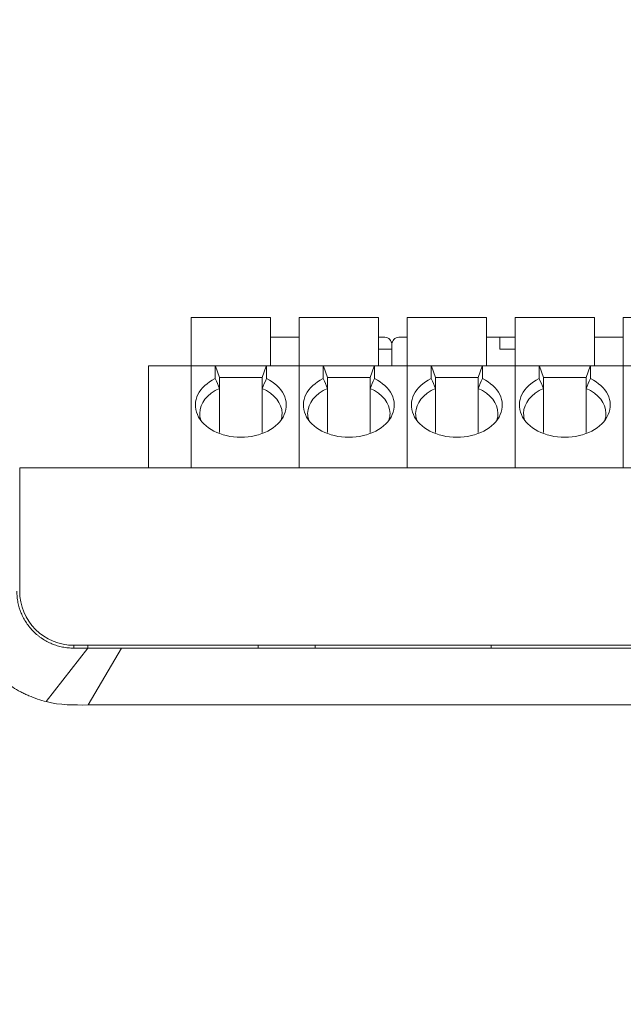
# Model space of a CAD drawing. Header units: millimetres. Extents: x -1114 to 1396, y -630 to 631.
# Tile 373 of 656: x -75 to -54, y 210 to 245. Entities that reach past the tile are written whole.
import ezdxf

# ---------------------------------------------------------------- set-up
doc = ezdxf.new("R2010")
doc.units = ezdxf.units.MM
doc.header["$MEASUREMENT"] = 0

msp = doc.modelspace()

# ---------------------------------------------------------------- linework, layer by layer
at = {"lineweight": 18}
for points, knots in [([(1038.9843, -629.7647), (1038.9843, -629.7647), (-1111.4882, -629.7647), (-1111.4882, -629.7647), (-1111.4882, -629.7647), (-1111.4882, -629.7647), (-1111.4882, 630.7883), (-1111.4882, 630.7883), (-1111.4882, 630.7883), (-1111.4882, 630.7883), (1038.9843, 630.7883), (1038.9843, 630.7883)], [0, 0, 0, 0, 0.3333333, 0.3333333, 0.3333333, 0.3333333, 0.6666667, 0.6666667, 0.6666667, 0.6666667, 1, 1, 1, 1]), ([(-62.053, 233.4268), (-62.053, 233.4931), (-62.0793, 233.5567), (-62.1262, 233.6036), (-62.1262, 233.6036), (-62.1731, 233.6505), (-62.2367, 233.6768), (-62.303, 233.6768)], [0, 0, 0, 0, 0.5, 0.5, 0.5, 0.5, 1, 1, 1, 1]), ([(-61.803, 233.6768), (-61.8693, 233.6768), (-61.9329, 233.6505), (-61.9798, 233.6036), (-61.9798, 233.6036), (-62.0266, 233.5567), (-62.053, 233.4931), (-62.053, 233.4268)], [0, 0, 0, 0, 0.5, 0.5, 0.5, 0.5, 1, 1, 1, 1]), ([(-68.2704, 232.2235), (-68.8511, 231.9441), (-69.1062, 231.4297), (-68.8996, 230.9551), (-68.8996, 230.9551), (-68.6929, 230.4805), (-68.0727, 230.1567), (-67.3704, 230.1567)], [0, 0, 0, 0, 0.5, 0.5, 0.5, 0.5, 1, 1, 1, 1]), ([(-67.3704, 230.1567), (-66.6681, 230.1567), (-66.0479, 230.4805), (-65.8413, 230.9551), (-65.8413, 230.9551), (-65.6346, 231.4297), (-65.8898, 231.9441), (-66.4704, 232.2235)], [0, 0, 0, 0, 0.5, 0.5, 0.5, 0.5, 1, 1, 1, 1]), ([(-64.4672, 232.2235), (-65.0478, 231.9441), (-65.303, 231.4297), (-65.0963, 230.9551), (-65.0963, 230.9551), (-64.8896, 230.4805), (-64.2694, 230.1567), (-63.5672, 230.1567)], [0, 0, 0, 0, 0.5, 0.5, 0.5, 0.5, 1, 1, 1, 1]), ([(-63.5672, 230.1567), (-62.8649, 230.1567), (-62.2447, 230.4805), (-62.038, 230.9551), (-62.038, 230.9551), (-61.8313, 231.4297), (-62.0865, 231.9441), (-62.6672, 232.2235)], [0, 0, 0, 0, 0.5, 0.5, 0.5, 0.5, 1, 1, 1, 1]), ([(-60.6639, 232.2235), (-61.2445, 231.9441), (-61.4997, 231.4297), (-61.293, 230.9551), (-61.293, 230.9551), (-61.0864, 230.4805), (-60.4662, 230.1567), (-59.7639, 230.1567)], [0, 0, 0, 0, 0.5, 0.5, 0.5, 0.5, 1, 1, 1, 1]), ([(-59.7639, 230.1567), (-59.0616, 230.1567), (-58.4414, 230.4805), (-58.2347, 230.9551), (-58.2347, 230.9551), (-58.0281, 231.4297), (-58.2832, 231.9441), (-58.8639, 232.2235)], [0, 0, 0, 0, 0.5, 0.5, 0.5, 0.5, 1, 1, 1, 1]), ([(-56.8606, 232.2235), (-57.4413, 231.9441), (-57.6965, 231.4297), (-57.4898, 230.9551), (-57.4898, 230.9551), (-57.2831, 230.4805), (-56.6629, 230.1567), (-55.9606, 230.1567)], [0, 0, 0, 0, 0.5, 0.5, 0.5, 0.5, 1, 1, 1, 1]), ([(-55.9606, 230.1567), (-55.2584, 230.1567), (-54.6382, 230.4805), (-54.4315, 230.9551), (-54.4315, 230.9551), (-54.2248, 231.4297), (-54.48, 231.9441), (-55.0606, 232.2235)], [0, 0, 0, 0, 0.5, 0.5, 0.5, 0.5, 1, 1, 1, 1]), ([(-74.2211, 220.8504), (-74.4313, 220.9059), (-74.6363, 220.9736), (-74.8339, 221.0581), (-74.8339, 221.0581), (-74.8833, 221.0792), (-74.9322, 221.1015), (-74.9807, 221.1246), (-74.9807, 221.1246), (-75.0292, 221.1478), (-75.0773, 221.172), (-75.1249, 221.1972), (-75.1249, 221.1972), (-75.2202, 221.2475), (-75.3138, 221.3018), (-75.4055, 221.3601), (-75.4055, 221.3601), (-75.4285, 221.3747), (-75.4513, 221.3896), (-75.474, 221.4046), (-75.474, 221.4046), (-75.4966, 221.4197), (-75.519, 221.4349), (-75.5413, 221.4504), (-75.5413, 221.4504), (-75.5858, 221.4813), (-75.6295, 221.513), (-75.6725, 221.5456), (-75.6725, 221.5456), (-75.7585, 221.6107), (-75.8414, 221.6789), (-75.9214, 221.7504), (-75.9214, 221.7504), (-76.0014, 221.8218), (-76.0785, 221.8964), (-76.1526, 221.9741), (-76.1526, 221.9741), (-76.2267, 222.0518), (-76.2979, 222.1326), (-76.3661, 222.2167), (-76.3661, 222.2167), (-76.4002, 222.2587), (-76.4335, 222.3016), (-76.466, 222.3452), (-76.466, 222.3452), (-76.4986, 222.3889), (-76.5301, 222.4331), (-76.5607, 222.4777), (-76.5607, 222.4777), (-76.6218, 222.5671), (-76.6789, 222.6585), (-76.7321, 222.7519), (-76.7321, 222.7519), (-76.7854, 222.8452), (-76.8348, 222.9406), (-76.8803, 223.0378), (-76.8803, 223.0378), (-76.9259, 223.1351), (-76.9676, 223.2344), (-77.0055, 223.3356), (-77.0055, 223.3356), (-77.0244, 223.3862), (-77.0423, 223.4373), (-77.0592, 223.489), (-77.0592, 223.489), (-77.0677, 223.5148), (-77.0759, 223.5408), (-77.0839, 223.5668), (-77.0839, 223.5668), (-77.0918, 223.5928), (-77.0995, 223.6189), (-77.1069, 223.645), (-77.1069, 223.645), (-77.1364, 223.7494), (-77.1615, 223.8546), (-77.1824, 223.9605), (-77.1824, 223.9605), (-77.2033, 224.0664), (-77.2201, 224.173), (-77.2324, 224.2803), (-77.2324, 224.2803), (-77.2446, 224.3877), (-77.2523, 224.4958), (-77.2549, 224.6048)], [0, 0, 0, 0, 0.047619, 0.047619, 0.047619, 0.047619, 0.0952381, 0.0952381, 0.0952381, 0.0952381, 0.1428571, 0.1428571, 0.1428571, 0.1428571, 0.1904762, 0.1904762, 0.1904762, 0.1904762, 0.2380952, 0.2380952, 0.2380952, 0.2380952, 0.2857143, 0.2857143, 0.2857143, 0.2857143, 0.3333333, 0.3333333, 0.3333333, 0.3333333, 0.3809524, 0.3809524, 0.3809524, 0.3809524, 0.4285714, 0.4285714, 0.4285714, 0.4285714, 0.4761905, 0.4761905, 0.4761905, 0.4761905, 0.5238095, 0.5238095, 0.5238095, 0.5238095, 0.5714286, 0.5714286, 0.5714286, 0.5714286, 0.6190476, 0.6190476, 0.6190476, 0.6190476, 0.6666667, 0.6666667, 0.6666667, 0.6666667, 0.7142857, 0.7142857, 0.7142857, 0.7142857, 0.7619048, 0.7619048, 0.7619048, 0.7619048, 0.8095238, 0.8095238, 0.8095238, 0.8095238, 0.8571429, 0.8571429, 0.8571429, 0.8571429, 0.9047619, 0.9047619, 0.9047619, 0.9047619, 0.952381, 0.952381, 0.952381, 0.952381, 1, 1, 1, 1]), ([(-73.2582, 222.7349), (-73.2911, 222.7349), (-73.3239, 222.7357), (-73.3566, 222.7373), (-73.3566, 222.7373), (-73.3893, 222.7389), (-73.4218, 222.7413), (-73.4542, 222.7445), (-73.4542, 222.7445), (-73.519, 222.7509), (-73.5832, 222.7604), (-73.647, 222.7731), (-73.647, 222.7731), (-73.7107, 222.7857), (-73.7739, 222.8014), (-73.8365, 222.8203), (-73.8365, 222.8203), (-73.8679, 222.8298), (-73.8991, 222.8401), (-73.9301, 222.8511), (-73.9301, 222.8511), (-73.9611, 222.8622), (-73.9917, 222.874), (-74.0219, 222.8865), (-74.0219, 222.8865), (-74.1427, 222.9364), (-74.2574, 222.9975), (-74.3659, 223.0696), (-74.3659, 223.0696), (-74.393, 223.0877), (-74.4197, 223.1064), (-74.4461, 223.1259), (-74.4461, 223.1259), (-74.4724, 223.1453), (-74.4984, 223.1655), (-74.5239, 223.1863), (-74.5239, 223.1863), (-74.5749, 223.228), (-74.6236, 223.272), (-74.6701, 223.3184), (-74.6701, 223.3184), (-74.7166, 223.3647), (-74.761, 223.4135), (-74.8028, 223.4644), (-74.8028, 223.4644), (-74.8447, 223.5153), (-74.884, 223.5682), (-74.9206, 223.623), (-74.9206, 223.623), (-74.9572, 223.6777), (-74.9912, 223.7343), (-75.0222, 223.7924), (-75.0222, 223.7924), (-75.0377, 223.8214), (-75.0525, 223.8508), (-75.0665, 223.8806), (-75.0665, 223.8806), (-75.0806, 223.9103), (-75.094, 223.9405), (-75.1065, 223.9708), (-75.1065, 223.9708), (-75.1566, 224.092), (-75.1942, 224.2164), (-75.2196, 224.344), (-75.2196, 224.344), (-75.2323, 224.4078), (-75.242, 224.4724), (-75.2485, 224.5377), (-75.2485, 224.5377), (-75.2517, 224.5704), (-75.2541, 224.6033), (-75.2558, 224.6362), (-75.2558, 224.6362), (-75.2574, 224.6691), (-75.2582, 224.702), (-75.2582, 224.7349)], [0, 0, 0, 0, 0.0526316, 0.0526316, 0.0526316, 0.0526316, 0.1052632, 0.1052632, 0.1052632, 0.1052632, 0.1578947, 0.1578947, 0.1578947, 0.1578947, 0.2105263, 0.2105263, 0.2105263, 0.2105263, 0.2631579, 0.2631579, 0.2631579, 0.2631579, 0.3157895, 0.3157895, 0.3157895, 0.3157895, 0.3684211, 0.3684211, 0.3684211, 0.3684211, 0.4210526, 0.4210526, 0.4210526, 0.4210526, 0.4736842, 0.4736842, 0.4736842, 0.4736842, 0.5263158, 0.5263158, 0.5263158, 0.5263158, 0.5789474, 0.5789474, 0.5789474, 0.5789474, 0.6315789, 0.6315789, 0.6315789, 0.6315789, 0.6842105, 0.6842105, 0.6842105, 0.6842105, 0.7368421, 0.7368421, 0.7368421, 0.7368421, 0.7894737, 0.7894737, 0.7894737, 0.7894737, 0.8421053, 0.8421053, 0.8421053, 0.8421053, 0.8947368, 0.8947368, 0.8947368, 0.8947368, 0.9473684, 0.9473684, 0.9473684, 0.9473684, 1, 1, 1, 1]), ([(-75.1582, 224.7347), (-75.1582, 224.2308), (-74.958, 223.7475), (-74.6017, 223.3912), (-74.6017, 223.3912), (-74.2454, 223.0349), (-73.7621, 222.8347), (-73.2582, 222.8347)], [0, 0, 0, 0, 0.5, 0.5, 0.5, 0.5, 1, 1, 1, 1]), ([(-72.7582, 222.7349), (-72.8415, 222.7349), (-72.9249, 222.7349), (-73.0082, 222.7349), (-73.0082, 222.7349), (-73.0915, 222.7349), (-73.1749, 222.7349), (-73.2582, 222.7349)], [0, 0, 0, 0, 0.5, 0.5, 0.5, 0.5, 1, 1, 1, 1]), ([(-71.5733, 222.7349), (-71.6986, 222.7349), (-71.8239, 222.7349), (-71.9492, 222.7349), (-71.9492, 222.7349), (-72.084, 222.7349), (-72.2188, 222.7349), (-72.3537, 222.7349), (-72.3537, 222.7349), (-72.4885, 222.7349), (-72.6234, 222.7349), (-72.7582, 222.7349)], [0, 0, 0, 0, 0.3333333, 0.3333333, 0.3333333, 0.3333333, 0.6666667, 0.6666667, 0.6666667, 0.6666667, 1, 1, 1, 1]), ([(-53.0554, 222.7349), (-56.2505, 222.7349), (-59.4473, 222.7349), (-62.6464, 222.7349), (-62.6464, 222.7349), (-63.0463, 222.7349), (-63.4462, 222.7349), (-63.8462, 222.7349), (-63.8462, 222.7349), (-64.2461, 222.7349), (-64.647, 222.7349), (-65.0442, 222.7349), (-65.0442, 222.7349), (-65.4415, 222.7349), (-65.8347, 222.7349), (-66.218, 222.7349), (-66.218, 222.7349), (-66.6014, 222.7349), (-66.9733, 222.7349), (-67.3338, 222.7349), (-67.3338, 222.7349), (-68.0548, 222.7349), (-68.7387, 222.7349), (-69.4437, 222.7349), (-69.4437, 222.7349), (-70.1486, 222.7348), (-70.8669, 222.7348), (-71.5733, 222.7349)], [0, 0, 0, 0, 0.1428571, 0.1428571, 0.1428571, 0.1428571, 0.2857143, 0.2857143, 0.2857143, 0.2857143, 0.4285714, 0.4285714, 0.4285714, 0.4285714, 0.5714286, 0.5714286, 0.5714286, 0.5714286, 0.7142857, 0.7142857, 0.7142857, 0.7142857, 0.8571429, 0.8571429, 0.8571429, 0.8571429, 1, 1, 1, 1]), ([(-52.0554, 220.7349), (-52.1684, 220.7349), (-52.2815, 220.7349), (-52.3945, 220.7349), (-52.3945, 220.7349), (-56.3025, 220.7349), (-60.2078, 220.735), (-64.1096, 220.735), (-64.1096, 220.735), (-64.9949, 220.735), (-65.8801, 220.735), (-66.8302, 220.7349), (-66.8302, 220.7349), (-67.7802, 220.7348), (-68.7953, 220.7346), (-69.7904, 220.7349), (-69.7904, 220.7349), (-70.7855, 220.7352), (-71.7607, 220.7359), (-72.7493, 220.7332)], [0, 0, 0, 0, 0.2, 0.2, 0.2, 0.2, 0.4, 0.4, 0.4, 0.4, 0.6, 0.6, 0.6, 0.6, 0.8, 0.8, 0.8, 0.8, 1, 1, 1, 1])]:
    msp.add_open_spline(points, degree=3, knots=knots, dxfattribs=at)
for points in [[(-66.3204, 234.3768), (-66.3204, 234.3768), (-69.1204, 234.3768), (-69.1204, 234.3768)], [(-69.1204, 234.3768), (-69.1204, 234.3768), (-69.1204, 232.6768), (-69.1204, 232.6768)], [(-66.3204, 232.6768), (-66.3204, 232.6768), (-66.3204, 234.3768), (-66.3204, 234.3768)], [(-62.5172, 234.3768), (-62.5172, 234.3768), (-65.3172, 234.3768), (-65.3172, 234.3768)], [(-65.3172, 234.3768), (-65.3172, 234.3768), (-65.3172, 232.6768), (-65.3172, 232.6768)], [(-62.5172, 232.6768), (-62.5172, 232.6768), (-62.5172, 234.3768), (-62.5172, 234.3768)], [(-58.7139, 234.3768), (-58.7139, 234.3768), (-61.5139, 234.3768), (-61.5139, 234.3768)], [(-61.5139, 234.3768), (-61.5139, 234.3768), (-61.5139, 232.6768), (-61.5139, 232.6768)], [(-58.7139, 232.6768), (-58.7139, 232.6768), (-58.7139, 234.3768), (-58.7139, 234.3768)], [(-57.7106, 234.3768), (-57.7106, 234.3768), (-57.7106, 232.6768), (-57.7106, 232.6768)], [(-54.9106, 234.3768), (-54.9106, 234.3768), (-57.7106, 234.3768), (-57.7106, 234.3768)], [(-54.9106, 232.6768), (-54.9106, 232.6768), (-54.9106, 234.3768), (-54.9106, 234.3768)], [(-51.1074, 234.3768), (-51.1074, 234.3768), (-53.9074, 234.3768), (-53.9074, 234.3768)], [(-53.9074, 234.3768), (-53.9074, 234.3768), (-53.9074, 232.6768), (-53.9074, 232.6768)], [(-65.3171, 233.6768), (-65.3171, 233.6768), (-66.3204, 233.6768), (-66.3204, 233.6768)], [(-66.3204, 233.6768), (-66.3204, 233.6768), (-65.3171, 233.6768), (-65.3171, 233.6768)], [(-62.303, 233.6768), (-62.303, 233.6768), (-62.5172, 233.6768), (-62.5172, 233.6768)], [(-61.5139, 233.6768), (-61.5139, 233.6768), (-61.803, 233.6768), (-61.803, 233.6768)], [(-61.803, 233.6768), (-61.803, 233.6768), (-61.5139, 233.6768), (-61.5139, 233.6768)], [(-58.253, 233.6768), (-58.253, 233.6768), (-58.7139, 233.6768), (-58.7139, 233.6768)], [(-58.7139, 233.6768), (-58.7139, 233.6768), (-58.253, 233.6768), (-58.253, 233.6768)], [(-58.253, 233.6768), (-58.253, 233.6768), (-58.253, 233.4268), (-58.253, 233.4268)], [(-58.253, 233.6768), (-58.253, 233.6768), (-57.753, 233.6768), (-57.753, 233.6768)], [(-58.253, 233.6768), (-58.253, 233.6768), (-58.253, 233.4268), (-58.253, 233.4268)], [(-57.7106, 233.6768), (-57.7106, 233.6768), (-57.753, 233.6768), (-57.753, 233.6768)], [(-53.9074, 233.6768), (-53.9074, 233.6768), (-54.9107, 233.6768), (-54.9107, 233.6768)], [(-54.9107, 233.6768), (-54.9107, 233.6768), (-53.9074, 233.6768), (-53.9074, 233.6768)], [(-62.053, 232.6767), (-62.053, 232.6767), (-62.053, 233.4268), (-62.053, 233.4268)], [(-58.253, 233.4268), (-58.253, 233.4268), (-58.253, 233.2568), (-58.253, 233.2568)], [(-62.303, 233.2568), (-62.303, 233.2568), (-62.5172, 233.2568), (-62.5172, 233.2568)], [(-62.303, 233.2568), (-62.303, 233.2568), (-62.053, 233.2568), (-62.053, 233.2568)], [(-62.053, 232.6768), (-62.053, 232.6768), (-62.053, 233.2568), (-62.053, 233.2568)], [(-57.7106, 233.2568), (-57.7106, 233.2568), (-58.253, 233.2568), (-58.253, 233.2568)], [(-70.6214, 232.6768), (-70.6214, 232.6768), (-69.1237, 232.6768), (-69.1237, 232.6768)], [(-70.6214, 232.627), (-70.6214, 232.627), (-70.6214, 232.6768), (-70.6214, 232.6768)], [(-70.6214, 232.6768), (-70.6214, 232.6768), (-69.1237, 232.6768), (-69.1237, 232.6768)], [(-70.6214, 229.0847), (-70.6214, 229.0847), (-70.6214, 232.627), (-70.6214, 232.627)], [(-69.1237, 232.6768), (-69.1237, 232.6768), (-68.2704, 232.6768), (-68.2704, 232.6768)], [(-69.1237, 232.627), (-69.1237, 232.627), (-69.1237, 232.6768), (-69.1237, 232.6768)], [(-69.1237, 232.627), (-69.1237, 232.627), (-69.1237, 232.6768), (-69.1237, 232.6768)], [(-68.2704, 232.6768), (-68.2704, 232.6768), (-69.1237, 232.6768), (-69.1237, 232.6768)], [(-69.1237, 229.0847), (-69.1237, 229.0847), (-69.1237, 232.627), (-69.1237, 232.627)], [(-69.1237, 229.0847), (-69.1237, 229.0847), (-69.1237, 232.627), (-69.1237, 232.627)], [(-68.2704, 232.6768), (-68.2704, 232.6768), (-66.4704, 232.6768), (-66.4704, 232.6768)], [(-68.2704, 232.6768), (-68.2704, 232.6768), (-68.2688, 232.6724), (-68.2657, 232.6639)], [(-68.2657, 232.6639), (-68.2688, 232.6553), (-68.2704, 232.6428), (-68.2704, 232.627)], [(-68.2704, 232.627), (-68.2704, 232.627), (-68.2704, 232.2235), (-68.2704, 232.2235)], [(-68.1204, 232.2647), (-68.1204, 232.2647), (-68.2657, 232.6639), (-68.2657, 232.6639)], [(-66.6204, 232.2647), (-66.6204, 232.2647), (-66.4751, 232.6639), (-66.4751, 232.6639)], [(-66.4751, 232.6639), (-66.472, 232.6724), (-66.4704, 232.6767), (-66.4704, 232.6768)], [(-66.4751, 232.6639), (-66.472, 232.6553), (-66.4704, 232.6428), (-66.4704, 232.627)], [(-66.4704, 232.6768), (-66.4704, 232.6768), (-65.3204, 232.6768), (-65.3204, 232.6768)], [(-66.4704, 232.6768), (-66.4704, 232.6768), (-65.3204, 232.6768), (-65.3204, 232.6768)], [(-66.4704, 232.627), (-66.4704, 232.627), (-66.4704, 232.2235), (-66.4704, 232.2235)], [(-65.3204, 232.6768), (-65.3204, 232.6768), (-64.4672, 232.6768), (-64.4672, 232.6768)], [(-65.3204, 232.627), (-65.3204, 232.627), (-65.3204, 232.6768), (-65.3204, 232.6768)], [(-65.3204, 232.627), (-65.3204, 232.627), (-65.3204, 232.6768), (-65.3204, 232.6768)], [(-64.4672, 232.6768), (-64.4672, 232.6768), (-65.3204, 232.6768), (-65.3204, 232.6768)], [(-65.3204, 229.0847), (-65.3204, 229.0847), (-65.3204, 232.627), (-65.3204, 232.627)], [(-65.3204, 229.0847), (-65.3204, 229.0847), (-65.3204, 232.627), (-65.3204, 232.627)], [(-64.4672, 232.6768), (-64.4672, 232.6768), (-62.6672, 232.6768), (-62.6672, 232.6768)], [(-64.4672, 232.6768), (-64.4672, 232.6768), (-64.4656, 232.6724), (-64.4624, 232.6639)], [(-64.4624, 232.6639), (-64.4656, 232.6553), (-64.4672, 232.6428), (-64.4672, 232.627)], [(-64.4672, 232.627), (-64.4672, 232.627), (-64.4672, 232.2235), (-64.4672, 232.2235)], [(-64.3172, 232.2647), (-64.3172, 232.2647), (-64.4624, 232.6639), (-64.4624, 232.6639)], [(-62.8172, 232.2647), (-62.8172, 232.2647), (-62.6719, 232.6639), (-62.6719, 232.6639)], [(-62.6719, 232.6639), (-62.6688, 232.6724), (-62.6672, 232.6767), (-62.6672, 232.6768)], [(-62.6719, 232.6639), (-62.6687, 232.6553), (-62.6672, 232.6428), (-62.6672, 232.627)], [(-62.6672, 232.6768), (-62.6672, 232.6768), (-61.5172, 232.6768), (-61.5172, 232.6768)], [(-62.6672, 232.6768), (-62.6672, 232.6768), (-61.5172, 232.6768), (-61.5172, 232.6768)], [(-62.6672, 232.627), (-62.6672, 232.627), (-62.6672, 232.2235), (-62.6672, 232.2235)], [(-61.5172, 232.6768), (-61.5172, 232.6768), (-60.6639, 232.6768), (-60.6639, 232.6768)], [(-61.5172, 232.627), (-61.5172, 232.627), (-61.5172, 232.6768), (-61.5172, 232.6768)], [(-60.6639, 232.6768), (-60.6639, 232.6768), (-61.5172, 232.6768), (-61.5172, 232.6768)], [(-61.5172, 232.627), (-61.5172, 232.627), (-61.5172, 232.6768), (-61.5172, 232.6768)], [(-61.5172, 229.0847), (-61.5172, 229.0847), (-61.5172, 232.627), (-61.5172, 232.627)], [(-61.5172, 229.0847), (-61.5172, 229.0847), (-61.5172, 232.627), (-61.5172, 232.627)], [(-60.6639, 232.6768), (-60.6639, 232.6768), (-58.8639, 232.6768), (-58.8639, 232.6768)], [(-60.6639, 232.6768), (-60.6639, 232.6768), (-60.6623, 232.6724), (-60.6592, 232.6639)], [(-60.6592, 232.6639), (-60.6623, 232.6553), (-60.6639, 232.6428), (-60.6639, 232.627)], [(-60.6639, 232.627), (-60.6639, 232.627), (-60.6639, 232.2235), (-60.6639, 232.2235)], [(-60.5139, 232.2647), (-60.5139, 232.2647), (-60.6592, 232.6639), (-60.6592, 232.6639)], [(-59.0139, 232.2647), (-59.0139, 232.2647), (-58.8686, 232.6639), (-58.8686, 232.6639)], [(-58.8686, 232.6639), (-58.8655, 232.6724), (-58.8639, 232.6767), (-58.8639, 232.6768)], [(-58.8686, 232.6639), (-58.8655, 232.6553), (-58.8639, 232.6428), (-58.8639, 232.627)], [(-58.8639, 232.6768), (-58.8639, 232.6768), (-57.7139, 232.6768), (-57.7139, 232.6768)], [(-58.8639, 232.6768), (-58.8639, 232.6768), (-57.7139, 232.6768), (-57.7139, 232.6768)], [(-58.8639, 232.627), (-58.8639, 232.627), (-58.8639, 232.2235), (-58.8639, 232.2235)], [(-57.7139, 232.6768), (-57.7139, 232.6768), (-56.8606, 232.6768), (-56.8606, 232.6768)], [(-57.7139, 232.627), (-57.7139, 232.627), (-57.7139, 232.6768), (-57.7139, 232.6768)], [(-56.8606, 232.6768), (-56.8606, 232.6768), (-57.7139, 232.6768), (-57.7139, 232.6768)], [(-57.7139, 232.627), (-57.7139, 232.627), (-57.7139, 232.6768), (-57.7139, 232.6768)], [(-57.7139, 229.0847), (-57.7139, 229.0847), (-57.7139, 232.627), (-57.7139, 232.627)], [(-57.7139, 229.0847), (-57.7139, 229.0847), (-57.7139, 232.627), (-57.7139, 232.627)], [(-56.8606, 232.6768), (-56.8606, 232.6768), (-55.0606, 232.6768), (-55.0606, 232.6768)], [(-56.8606, 232.6768), (-56.8606, 232.6768), (-56.8591, 232.6724), (-56.8559, 232.6639)], [(-56.8559, 232.6639), (-56.8591, 232.6553), (-56.8606, 232.6428), (-56.8606, 232.627)], [(-56.8606, 232.627), (-56.8606, 232.627), (-56.8606, 232.2235), (-56.8606, 232.2235)], [(-56.7106, 232.2647), (-56.7106, 232.2647), (-56.8559, 232.6639), (-56.8559, 232.6639)], [(-55.2106, 232.2647), (-55.2106, 232.2647), (-55.0654, 232.6639), (-55.0654, 232.6639)], [(-55.0654, 232.6639), (-55.0623, 232.6724), (-55.0607, 232.6767), (-55.0606, 232.6768)], [(-55.0654, 232.6639), (-55.0622, 232.6553), (-55.0606, 232.6428), (-55.0606, 232.627)], [(-55.0606, 232.6768), (-55.0606, 232.6768), (-53.9106, 232.6768), (-53.9106, 232.6768)], [(-55.0606, 232.6768), (-55.0606, 232.6768), (-53.9106, 232.6768), (-53.9106, 232.6768)], [(-55.0606, 232.627), (-55.0606, 232.627), (-55.0606, 232.2235), (-55.0606, 232.2235)], [(-53.9106, 232.6768), (-53.9106, 232.6768), (-53.0574, 232.6768), (-53.0574, 232.6768)], [(-53.9106, 232.627), (-53.9106, 232.627), (-53.9106, 232.6768), (-53.9106, 232.6768)], [(-53.9106, 232.627), (-53.9106, 232.627), (-53.9106, 232.6768), (-53.9106, 232.6768)], [(-53.0574, 232.6768), (-53.0574, 232.6768), (-53.9106, 232.6768), (-53.9106, 232.6768)], [(-53.9106, 229.0847), (-53.9106, 229.0847), (-53.9106, 232.627), (-53.9106, 232.627)], [(-53.9106, 229.0847), (-53.9106, 229.0847), (-53.9106, 232.627), (-53.9106, 232.627)], [(-68.1204, 231.8741), (-68.1704, 231.9911), (-68.2204, 232.1075), (-68.2704, 232.2235)], [(-68.1204, 232.2647), (-68.1204, 232.2647), (-67.3704, 232.2647), (-67.3704, 232.2647)], [(-68.1204, 231.8741), (-68.1204, 231.8741), (-68.1204, 232.2647), (-68.1204, 232.2647)], [(-66.6204, 232.2647), (-66.6204, 232.2647), (-67.3704, 232.2647), (-67.3704, 232.2647)], [(-66.6204, 231.8741), (-66.6204, 231.8741), (-66.6204, 232.2647), (-66.6204, 232.2647)], [(-66.4704, 232.2235), (-66.5205, 232.1075), (-66.5705, 231.9911), (-66.6204, 231.8741)], [(-64.3172, 231.8741), (-64.3671, 231.9911), (-64.4171, 232.1075), (-64.4672, 232.2235)], [(-64.3172, 232.2647), (-64.3172, 232.2647), (-63.5672, 232.2647), (-63.5672, 232.2647)], [(-64.3172, 231.8741), (-64.3172, 231.8741), (-64.3172, 232.2647), (-64.3172, 232.2647)], [(-62.8172, 232.2647), (-62.8172, 232.2647), (-63.5672, 232.2647), (-63.5672, 232.2647)], [(-62.8172, 231.8741), (-62.8172, 231.8741), (-62.8172, 232.2647), (-62.8172, 232.2647)], [(-62.6672, 232.2235), (-62.7172, 232.1075), (-62.7672, 231.9911), (-62.8172, 231.8741)], [(-60.5139, 231.8741), (-60.5638, 231.9911), (-60.6138, 232.1075), (-60.6639, 232.2235)], [(-60.5139, 232.2647), (-60.5139, 232.2647), (-59.7639, 232.2647), (-59.7639, 232.2647)], [(-60.5139, 231.8741), (-60.5139, 231.8741), (-60.5139, 232.2647), (-60.5139, 232.2647)], [(-59.0139, 232.2647), (-59.0139, 232.2647), (-59.7639, 232.2647), (-59.7639, 232.2647)], [(-59.0139, 231.8741), (-59.0139, 231.8741), (-59.0139, 232.2647), (-59.0139, 232.2647)], [(-58.8639, 232.2235), (-58.914, 232.1075), (-58.964, 231.9911), (-59.0139, 231.8741)], [(-56.7106, 231.8741), (-56.7606, 231.9911), (-56.8106, 232.1075), (-56.8606, 232.2235)], [(-56.7106, 232.2647), (-56.7106, 232.2647), (-55.9606, 232.2647), (-55.9606, 232.2647)], [(-56.7106, 231.8741), (-56.7106, 231.8741), (-56.7106, 232.2647), (-56.7106, 232.2647)], [(-55.2106, 232.2647), (-55.2106, 232.2647), (-55.9606, 232.2647), (-55.9606, 232.2647)], [(-55.2106, 231.8741), (-55.2106, 231.8741), (-55.2106, 232.2647), (-55.2106, 232.2647)], [(-55.0606, 232.2235), (-55.1107, 232.1075), (-55.1607, 231.9911), (-55.2106, 231.8741)], [(-68.1204, 231.8741), (-68.5549, 231.6885), (-68.8204, 231.3556), (-68.8204, 230.9966)], [(-68.1204, 231.8741), (-68.1204, 231.8741), (-68.1204, 230.3282), (-68.1204, 230.3282)], [(-66.6204, 230.3282), (-66.6204, 230.3282), (-66.6204, 231.8741), (-66.6204, 231.8741)], [(-65.9204, 230.9966), (-65.9204, 231.3556), (-66.1859, 231.6885), (-66.6204, 231.8741)], [(-64.3172, 231.8741), (-64.7516, 231.6885), (-65.0172, 231.3556), (-65.0172, 230.9966)], [(-64.3172, 231.8741), (-64.3172, 231.8741), (-64.3172, 230.3282), (-64.3172, 230.3282)], [(-62.8172, 231.8741), (-62.8172, 231.8741), (-62.8172, 230.3282), (-62.8172, 230.3282)], [(-62.1172, 230.9966), (-62.1172, 231.3556), (-62.3827, 231.6885), (-62.8172, 231.8741)], [(-60.5139, 231.8741), (-60.9484, 231.6885), (-61.2139, 231.3556), (-61.2139, 230.9966)], [(-60.5139, 231.8741), (-60.5139, 231.8741), (-60.5139, 230.3282), (-60.5139, 230.3282)], [(-59.0139, 230.3282), (-59.0139, 230.3282), (-59.0139, 231.8741), (-59.0139, 231.8741)], [(-58.3139, 230.9966), (-58.3139, 231.3556), (-58.5794, 231.6885), (-59.0139, 231.8741)], [(-56.7106, 231.8741), (-57.1451, 231.6885), (-57.4106, 231.3556), (-57.4106, 230.9966)], [(-56.7106, 231.8741), (-56.7106, 231.8741), (-56.7106, 230.3282), (-56.7106, 230.3282)], [(-55.2106, 230.3282), (-55.2106, 230.3282), (-55.2106, 231.8741), (-55.2106, 231.8741)], [(-54.5106, 230.9966), (-54.5106, 231.3556), (-54.7762, 231.6885), (-55.2106, 231.8741)], [(-68.8204, 230.9966), (-68.8204, 230.914), (-68.8063, 230.8317), (-68.7784, 230.7515)], [(-65.9631, 230.7497), (-65.9347, 230.8305), (-65.9204, 230.9134), (-65.9204, 230.9966)], [(-65.0172, 230.9966), (-65.0172, 230.9136), (-65.0029, 230.8308), (-64.9746, 230.7502)], [(-62.1595, 230.7506), (-62.1314, 230.8311), (-62.1172, 230.9137), (-62.1172, 230.9966)], [(-61.2139, 230.9966), (-61.2139, 230.9134), (-61.1995, 230.8304), (-61.1712, 230.7495)], [(-58.3563, 230.7506), (-58.3281, 230.8311), (-58.3139, 230.9137), (-58.3139, 230.9966)], [(-57.4106, 230.9966), (-57.4106, 230.9136), (-57.3964, 230.8308), (-57.3681, 230.7502)], [(-54.5538, 230.7484), (-54.5251, 230.8296), (-54.5106, 230.913), (-54.5106, 230.9966)], [(-75.1582, 229.0847), (-75.1582, 229.0847), (-18.9526, 229.0847), (-18.9526, 229.0847)], [(-75.1582, 227.0847), (-75.1582, 227.0847), (-75.1582, 229.0847), (-75.1582, 229.0847)], [(-18.9526, 229.0847), (-18.9526, 229.0847), (-75.1582, 229.0847), (-75.1582, 229.0847)], [(-75.1582, 224.7347), (-75.1582, 224.7347), (-75.1582, 227.0847), (-75.1582, 227.0847)], [(-74.2211, 220.8504), (-74.2211, 220.8504), (-72.7582, 222.7351), (-72.7582, 222.7351)], [(-73.2582, 222.7349), (-73.2582, 222.7349), (-73.2582, 222.8347), (-73.2582, 222.8347)], [(-51.9554, 222.8347), (-51.9554, 222.8347), (-73.2582, 222.8347), (-73.2582, 222.8347)], [(-73.253, 222.7372), (-73.253, 222.7372), (-73.253, 222.8348), (-73.253, 222.8348)], [(-72.7582, 222.8347), (-72.7582, 222.8347), (-72.7582, 222.7349), (-72.7582, 222.7349)], [(-72.7493, 220.7332), (-72.7493, 220.7332), (-71.5733, 222.7349), (-71.5733, 222.7349)], [(-66.7582, 222.8347), (-66.7582, 222.8347), (-66.7582, 222.7349), (-66.7582, 222.7349)], [(-64.7582, 222.8347), (-64.7582, 222.8347), (-64.7582, 222.7349), (-64.7582, 222.7349)], [(-58.5554, 222.7349), (-58.5554, 222.7349), (-58.5554, 222.8347), (-58.5554, 222.8347)], [(-72.7493, 220.7332), (-73.2436, 220.7318), (-73.7417, 220.7241), (-74.2211, 220.8504)]]:
    msp.add_open_spline(points, degree=3, dxfattribs=at)

doc.saveas('drawing.dxf')
